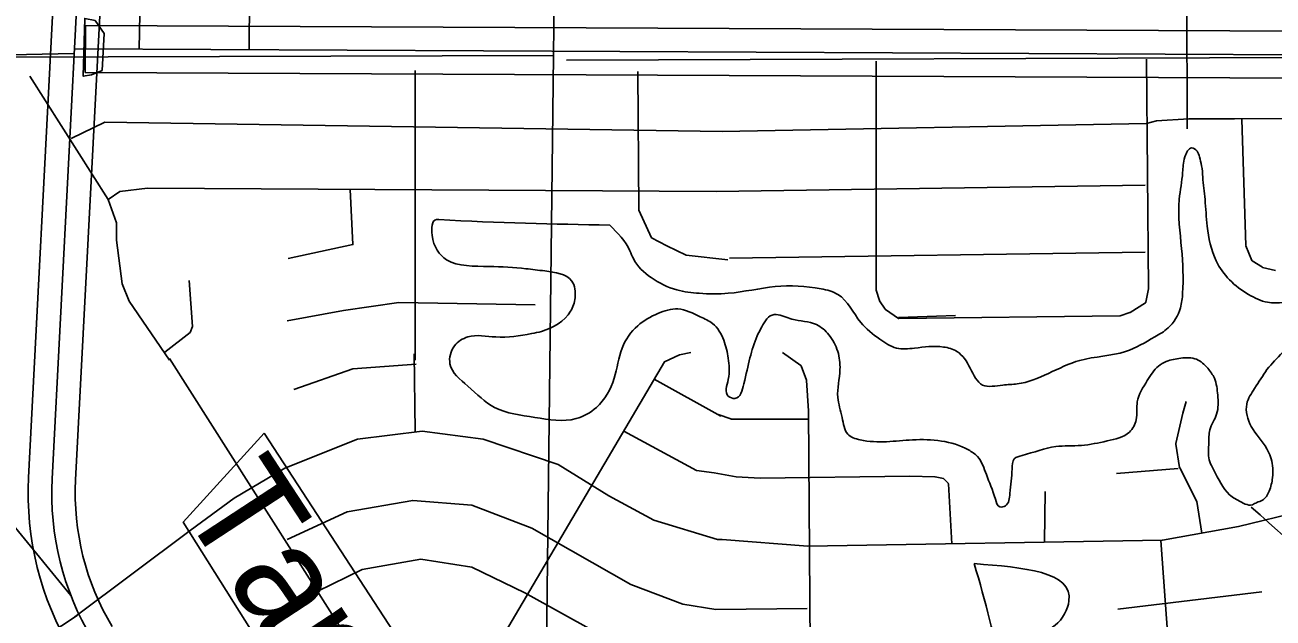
# Model space of a CAD drawing. Extents: x 408847 to 817539, y 923858 to 1151780.
# Drawn here: x 518063 to 523368, y 995728 to 998249 of the extents above; entities that cross this region are included whole.
import ezdxf

# ---------------------------------------------------------------- set-up
doc = ezdxf.new("R2010")
doc.units = 0
for name, color, linetype in [('County Route Divided Highway Outline and Fill', 7, 'Continuous'), ('County Routes Highway Center Lines', 7, 'Continuous'), ('Lakes and Ponds', 7, 'Continuous'), ('Level 12', 7, 'Continuous'), ('Level 6', 7, 'Continuous'), ('Local Roads Paved', 7, 'Continuous'), ('Masks for Text', 7, 'Continuous'), ('Narrow River Creek and Branch and Slough', 7, 'Continuous'), ('Section Lines', 7, 'Continuous'), ('US Highways Related Text', 7, 'Continuous'), ('US Routes Highway Center Lines', 7, 'Continuous')]:
    doc.layers.add(name, color=color, linetype=linetype)

msp = doc.modelspace()

# ---------------------------------------------------------------- linework, layer by layer
at = {"layer": 'County Route Divided Highway Outline and Fill'}
for p, q in [((518318.7, 998046.7), (518319.6, 998246.7)), ((518319.6, 998246.7), (530734.5, 998188.5)), ((530733.5, 997988.5), (518318.7, 998046.7))]:
    msp.add_line(p, q, dxfattribs=at)
msp.add_lwpolyline([(518360.9, 998268.1), (518400.2, 998213.2), (518390.6, 998055.9), (518345.4, 998036.8), (518310.8, 998030.8), (518316.8, 998276.4)], close=True, dxfattribs=at)
at = {"layer": 'County Routes Highway Center Lines'}
msp.add_line((518273.5, 998146.9), (530734, 998088.5), dxfattribs=at)
at = {"layer": 'Lakes and Ponds'}
for points in [[(523342, 996784.9), (523408.5, 996856.2), (523465.5, 996903.7), (523579.6, 996946.5), (523779.1, 996998.8), (523883.6, 997017.8), (524399.5, 997022.6), (524675, 996998.8), (524741.6, 997003.6), (524803.3, 997036.9), (524817.6, 997079.7), (524822.3, 997146.2), (524827.1, 997184.3), (524808.1, 997198.5), (524755.8, 997212.8), (524561, 997203.3), (524038.5, 997212.8), (523915, 997193.8), (523767.7, 997151), (523563.4, 997089.2), (523482.7, 997079.7), (523344.9, 997070.2), (523264.1, 997103.4), (523183.4, 997165.2), (523126.4, 997246.1), (523088.4, 997393.4), (523078.9, 997507.5), (523069.4, 997602.6), (523064.6, 997650.1), (523055.1, 997688.2), (523045.6, 997711.9), (523021.9, 997726.2), (522993.4, 997688.2), (522983.9, 997621.6), (522969.6, 997507.5), (522979.1, 997298.3), (522983.9, 997108.2), (522974.4, 997046.4), (522922.1, 996960.8), (522865.1, 996922.8), (522741.6, 996861), (522546.8, 996823), (522280.8, 996723.1), (522219, 996718.4), (522133.5, 996718.4), (522081.2, 996789.7), (522024.2, 996861), (521967.2, 996880), (521843.7, 996875.2), (521767.7, 996875.2), (521696.5, 996913.3), (521615.7, 996984.6), (521518.3, 997103.5), (521447, 997127.2), (521252.3, 997136.8), (521052.7, 997108.2), (520929.2, 997108.2), (520834.2, 997122.5), (520725, 997174.8), (520649, 997255.6), (520634.7, 997288.9), (520548.7, 997398.1)], [(520548.7, 997398.1), (519821.9, 997421.9), (519812.4, 997421.9), (519793.4, 997355.4), (519855.1, 997250.8), (520035.7, 997222.3), (520192.4, 997212.7), (520273.2, 997203.2), (520387.2, 997160.5), (520401.4, 997089.1), (520382.4, 997032.1), (520258.9, 996946.5), (520216.2, 996937), (520064.2, 996922.8), (519945.4, 996922.8), (519888.4, 996884.7), (519869.4, 996808.7), (519945.4, 996713.6), (520059.4, 996623.3), (520230.4, 996580.5), (520406.2, 996575.7), (520491.7, 996623.3), (520567.7, 996746.9), (520601, 996875.2), (520667.5, 996970.3), (520753, 997022.6), (520838.5, 997041.6), (520933.5, 997008.3), (520985.8, 996979.8), (521033.3, 996908.5), (521052.3, 996832.4), (521052.3, 996742.1), (521052.3, 996670.8), (521080.8, 996661.3), (521118.8, 996723.1), (521175.8, 996927.5), (521194.8, 996965.5), (521247, 997017.8), (521256.5, 997017.8), (521323.1, 996998.8), (521427.6, 996975), (521479.8, 996932.3), (521517.8, 996861), (521527.3, 996784.9), (521517.8, 996666), (521536.8, 996580.5), (521560.6, 996509.2), (521612.8, 996485.4), (521836.1, 996485.4), (522073.6, 996442.6), (522111.6, 996414.1), (522149.6, 996338), (522187.7, 996233.4), (522206.7, 996200.2), (522230.4, 996204.9), (522249.4, 996257.2), (522258.9, 996361.8), (522268.4, 996404.6), (522301.7, 996418.8), (522444.2, 996456.9), (522553.4, 996461.6), (522662.7, 996480.6), (522757.7, 996518.7), (522786.2, 996571), (522791, 996647), (522833.7, 996737.4), (522881.2, 996799.2), (522914.5, 996818.2), (522976.2, 996832.4), (523042.8, 996827.7), (523090.3, 996789.6), (523118.8, 996746.9), (523133, 996675.6), (523128.3, 996594.7), (523099.8, 996528.2), (523095, 996471.1), (523095, 996409.3), (523123.5, 996342.8), (523194.8, 996242.9), (523218.5, 996228.7), (523280.3, 996209.7), (523299.3, 996219.2), (523323, 996228.7), (523351.5, 996266.7), (523365.8, 996323.8), (523365.8, 996376.1), (523342, 996447.4), (523275.5, 996542.4), (523256.5, 996637.5), (523289.8, 996704.1), (523342, 996784.9)], [(522098, 995959.1), (522080, 995296.4), (521867.2, 995265.9), (521836.8, 995160.3), (522149.6, 994966.5), (522096.7, 994763.2), (521876.2, 994786.6), (521806, 994681.3), (521916.9, 994620.6), (522711.8, 994609.2), (522824.8, 994562.6), (522857.9, 994452.5), (523066.3, 994409.2), (523511.4, 994398.2), (522968.9, 994729.3), (522389.1, 994813.1), (522282.3, 994895.7), (522261.1, 995009.6), (522223.2, 995634.8), (522442.2, 995697.2), (522500.5, 995800.6), (522098, 995959.1)]]:
    msp.add_spline(points, degree=3, dxfattribs=at)
at = {"layer": 'Level 12'}
msp.add_line((522994.2, 1001147.9), (523003.2, 997807.2), dxfattribs=at)
at = {"layer": 'Level 6'}
for p, q in [((518193.8, 998539.5), (518078.4, 996325.3)), ((518278.2, 996314.9), (518393.5, 998529.1))]:
    msp.add_line(p, q, dxfattribs=at)
for centre, radius, start, end in [((519376.6, 996257.7), 1300, 177.0174, 210.9781), ((519376.7, 996257.7), 1100, 177.0178, 210.9784)]:
    msp.add_arc(centre, radius, start, end, dxfattribs=at)
at = {"layer": 'Local Roads Paved'}
for p, q in [((519039.8, 1000718.9), (519015.3, 998142.9)), ((521680.7, 997122.7), (521680.7, 998094.6)), ((522830.2, 998103.1), (522838.6, 997128.2)), ((519721.5, 998055.8), (519721.5, 996824.3)), ((523204.9, 997849.7), (523709.2, 997852.5)), ((521026, 997795.8), (522829.7, 997830)), ((522830.7, 997830.1), (522872.1, 997841.2)), ((522872.8, 997841.3), (523010.4, 997849.7)), ((523010.6, 997849.7), (523204.9, 997849.7)), ((523235.9, 997846.9), (523252.8, 997312.1)), ((521001.4, 997540.7), (522824.6, 997567.5)), ((521058, 997257.4), (522824.6, 997282.8)), ((523253.1, 997310.7), (523277.7, 997247.8)), ((523279.3, 997245.8), (523322.7, 997218.7)), ((523323.8, 997218.2), (523378.6, 997204.5)), ((521694.6, 997077.6), (521680.9, 997121.5)), ((522838.6, 997127.4), (522827.7, 997070.3)), ((521719.7, 997041), (521695.1, 997076.5)), ((522825.9, 997067.6), (522760.2, 997026.5)), ((521775.4, 997001.7), (521720.7, 997040)), ((521776.5, 997005), (522018.8, 997013.4)), ((522716.9, 997012.2), (521777.8, 997000.9)), ((522759.3, 997026.1), (522718.1, 997012.4)), ((519716.6, 996851.2), (519721.5, 996522.4)), ((521283.4, 996857.2), (521361.3, 996801.5)), ((518676.9, 996831.6), (519741.1, 995158.4)), ((521362.7, 996799.6), (521384.7, 996739.3)), ((520737.4, 996743.3), (521021.1, 996586.2)), ((521384.9, 996738.2), (521393.3, 996609.2)), ((522985.2, 996598.3), (522999.2, 996648.9)), ((521010.1, 996593.7), (521063, 996574.2)), ((521393.3, 996609), (521404.6, 995035.1)), ((522954.3, 996469.3), (522985.1, 996598.1)), ((522971, 996367.7), (522954.3, 996467.7)), ((520992.3, 996345), (521086, 996328.7)), ((521086.4, 996328.7), (521187.5, 996323.1)), ((521187.8, 996323.1), (521824.3, 996331.5)), ((521824.4, 996331.5), (521931, 996328.7)), ((521931.8, 996328.6), (521966.9, 996320.5)), ((521968.9, 996319.4), (521986.7, 996301.6)), ((522965.4, 996364.2), (522703.4, 996341.7)), ((523044, 996223.9), (522971.3, 996366.5)), ((521987.9, 996299), (522002.9, 996043.3)), ((522396.3, 996051.4), (522399.1, 996265.6)), ((523066.1, 996089.1), (523044.4, 996222.7)), ((523221.9, 996117.6), (523511.9, 996188)), ((522898.1, 996058.4), (523221.7, 996117.5)), ((521027, 996061.2), (521390.3, 996033)), ((521390.7, 996033), (522897.5, 996058.3)), ((522891.8, 996058.2), (522920.3, 995647.5)), ((522709, 995765.4), (523320.4, 995838.7)), ((518284.5, 995738.1), (516744.6, 994732.3)), ((520999.3, 995764.9), (521387.7, 995768))]:
    msp.add_line(p, q, dxfattribs=at)
for points in [[(518548.7, 998145.6), (518569, 999271.4), (518922.1, 999246.9), (518936.8, 999531.5)], [(518272.5, 998127.7), (517525.2, 998112.1), (517382, 997945.1), (517262.7, 997813.8), (517131.4, 997670.6), (517035.9, 997563.1), (516938, 997437.3)], [(518083.5, 998031.3), (518416.9, 997506.3), (518451.3, 997408.2), (518451.3, 997349.3), (518451.3, 997334.6), (518475.8, 997148.1), (518505.2, 997074.5), (518676.9, 996824.3)], [(520668, 998050.9), (520672.9, 997462.1), (520726.8, 997344.4), (520790.6, 997310), (520873.9, 997270.8), (521050.5, 997251.2)], [(518260, 997766.4), (518402.2, 997835), (521026, 997795.8)], [(518416.9, 997506.3), (518466, 997540.7), (518583.7, 997555.4), (521001.4, 997540.7)], [(519182, 997256.1), (519456.6, 997315), (519445.9, 997550.1)], [(518657.3, 996858.6), (518765.1, 996942), (518775, 996966.6), (518760.2, 997162.8)], [(519177.1, 996991.1), (519417.4, 997035.3), (519652.8, 997069.6), (520231.5, 997059.8)], [(519922.5, 995359.6), (520780.8, 996816.8), (520844.5, 996846.3), (520893.5, 996856.1)], [(519726.4, 996807), (519456.6, 996787.4), (519206.5, 996699.1)], [(521064.4, 996573.9), (521117.2, 996573.9), (521393.6, 996573.9)], [(518274.7, 995732.5), (518765.1, 996100.5), (518951.5, 996237.9), (519167.3, 996365.4), (519476.2, 996488.1), (519750.9, 996522.4), (520010.8, 996488.1), (520329.6, 996380.1), (520545.4, 996247.7), (520736.6, 996144.6), (521006.3, 996061.2), (521027, 996061.2)], [(520609.1, 996522.4), (520918.1, 996355.6), (520992.3, 996345)], [(519177.1, 996061.2), (519432.1, 996179), (519711.6, 996228), (519961.8, 996208.4), (520216.8, 996110.3), (520638.5, 995869.9), (520859.2, 995786.4), (520999.3, 995764.9)], [(521032.4, 995514.4), (520756.2, 995555.8), (520486.5, 995668.7), (520187.3, 995835.5), (519961.8, 995943.5), (519746, 995977.8), (519495.9, 995933.6), (519304.6, 995840.4)]]:
    msp.add_lwpolyline(points, dxfattribs=at)
for centre, start, end in [((522829.6, 997834), 271.0855, 284.9385), ((522873.1, 997837.3), 93.5053, 104.9385), ((523010.6, 997845.7), 90, 93.5053), ((523204.9, 997853.7), 270, 270.3202), ((523256.8, 997312.2), 181.8078, 201.361), ((523281.4, 997249.2), 201.361, 237.9818), ((523324.8, 997222.1), 237.9818, 255.9571), ((521684.7, 997122.7), 180, 197.3459), ((522834.6, 997128.1), 349.2209, 0.4965), ((521698.4, 997078.8), 197.3459, 214.6818), ((522823.8, 997071), 302.0182, 349.2209), ((521723, 997043.2), 214.6818, 234.9946), ((522716.8, 997016.2), 270.6865, 288.4435), ((522758, 997029.9), 288.4435, 302.0182), ((521777.7, 997004.9), 234.9946, 270.6865), ((521359, 996798.2), 19.974, 54.4489), ((521380.9, 996737.9), 3.7296, 19.974), ((521389.3, 996609), 0.4102, 3.7296), ((522989, 996597.2), 164.4832, 166.5578), ((521064.4, 996577.9), 249.7659, 270), ((522958.2, 996468.4), 166.5578, 189.4577), ((522974.9, 996368.3), 189.4577, 207.0012), ((521086.7, 996332.7), 260.1284, 266.8186), ((521187.7, 996327.1), 266.8186, 270.7609), ((521824.3, 996327.5), 88.4918, 90.7609), ((521930.9, 996324.7), 76.9992, 88.4918), ((521966, 996316.6), 44.9858, 76.9992), ((521983.9, 996298.8), 3.3648, 44.9858), ((523040.5, 996222), 9.2303, 27.0012), ((523221, 996121.4), 280.3537, 283.6494), ((522897.4, 996062.3), 270.9642, 280.3537), ((521390.6, 996037), 265.5651, 270.9642)]:
    msp.add_arc(centre, 4, start, end, dxfattribs=at)
at = {"layer": 'Masks for Text'}
msp.add_lwpolyline([(519079, 996513.1), (520623.7, 994143), (520194.6, 993816.7), (518735.7, 996135.3)], close=True, dxfattribs=at)
at = {"layer": 'Narrow River Creek and Branch and Slough'}
for points in [[(523342, 996784.9), (523408.5, 996856.2), (523465.5, 996903.7), (523579.6, 996946.5), (523779.1, 996998.8), (523883.6, 997017.8), (524399.5, 997022.6), (524675, 996998.8), (524741.6, 997003.6), (524803.3, 997036.9), (524817.6, 997079.7), (524822.3, 997146.2), (524827.1, 997184.3), (524808.1, 997198.5), (524755.8, 997212.8), (524561, 997203.3), (524038.5, 997212.8), (523915, 997193.8), (523767.7, 997151), (523563.4, 997089.2), (523482.7, 997079.7), (523344.9, 997070.2), (523264.1, 997103.4), (523183.4, 997165.2), (523126.4, 997246.1), (523088.4, 997393.4), (523078.9, 997507.5), (523069.4, 997602.6), (523064.6, 997650.1), (523055.1, 997688.2), (523045.6, 997711.9), (523021.9, 997726.2), (522993.4, 997688.2), (522983.9, 997621.6), (522969.6, 997507.5), (522979.1, 997298.3), (522983.9, 997108.2), (522974.4, 997046.4), (522922.1, 996960.8), (522865.1, 996922.8), (522741.6, 996861), (522546.8, 996823), (522280.8, 996723.1), (522219, 996718.4), (522133.5, 996718.4), (522081.2, 996789.7), (522024.2, 996861), (521967.2, 996880), (521843.7, 996875.2), (521767.7, 996875.2), (521696.5, 996913.3), (521615.7, 996984.6), (521518.3, 997103.5), (521447, 997127.2), (521252.3, 997136.8), (521052.7, 997108.2), (520929.2, 997108.2), (520834.2, 997122.5), (520725, 997174.8), (520649, 997255.6), (520634.7, 997288.9), (520548.7, 997398.1)], [(520548.7, 997398.1), (519821.9, 997421.9), (519812.4, 997421.9), (519793.4, 997355.4), (519855.1, 997250.8), (520035.7, 997222.3), (520192.4, 997212.7), (520273.2, 997203.2), (520387.2, 997160.5), (520401.4, 997089.1), (520382.4, 997032.1), (520258.9, 996946.5), (520216.2, 996937), (520064.2, 996922.8), (519945.4, 996922.8), (519888.4, 996884.7), (519869.4, 996808.7), (519945.4, 996713.6), (520059.4, 996623.3), (520230.4, 996580.5), (520406.2, 996575.7), (520491.7, 996623.3), (520567.7, 996746.9), (520601, 996875.2), (520667.5, 996970.3), (520753, 997022.6), (520838.5, 997041.6), (520933.5, 997008.3), (520985.8, 996979.8), (521033.3, 996908.5), (521052.3, 996832.4), (521052.3, 996742.1), (521052.3, 996670.8), (521080.8, 996661.3), (521118.8, 996723.1), (521175.8, 996927.5), (521194.8, 996965.5), (521247, 997017.8), (521256.5, 997017.8), (521323.1, 996998.8), (521427.6, 996975), (521479.8, 996932.3), (521517.8, 996861), (521527.3, 996784.9), (521517.8, 996666), (521536.8, 996580.5), (521560.6, 996509.2), (521612.8, 996485.4), (521836.1, 996485.4), (522073.6, 996442.6), (522111.6, 996414.1), (522149.6, 996338), (522187.7, 996233.4), (522206.7, 996200.2), (522230.4, 996204.9), (522249.4, 996257.2), (522258.9, 996361.8), (522268.4, 996404.6), (522301.7, 996418.8), (522444.2, 996456.9), (522553.4, 996461.6), (522662.7, 996480.6), (522757.7, 996518.7), (522786.2, 996571), (522791, 996647), (522833.7, 996737.4), (522881.2, 996799.2), (522914.5, 996818.2), (522976.2, 996832.4), (523042.8, 996827.7), (523090.3, 996789.6), (523118.8, 996746.9), (523133, 996675.6), (523128.3, 996594.7), (523099.8, 996528.2), (523095, 996471.1), (523095, 996409.3), (523123.5, 996342.8), (523194.8, 996242.9), (523218.5, 996228.7), (523280.3, 996209.7), (523299.3, 996219.2), (523323, 996228.7), (523351.5, 996266.7), (523365.8, 996323.8), (523365.8, 996376.1), (523342, 996447.4), (523275.5, 996542.4), (523256.5, 996637.5), (523289.8, 996704.1), (523342, 996784.9)], [(523275.5, 996199.2), (524318.1, 995017.6), (524411.5, 994703.5), (524354.6, 994498.2), (523541.5, 994451.9)]]:
    msp.add_spline(points, degree=3, dxfattribs=at)
at = {"layer": 'Section Lines'}
for p, q in [((520310, 998119.1), (520375.2, 1003453.1)), ((520310, 998119.1), (515011.3, 998103.1)), ((520310, 998119.1), (520245.4, 992839.8)), ((520365.5, 998098.8), (525666.1, 998118.9))]:
    msp.add_line(p, q, dxfattribs=at)
at = {"layer": 'US Routes Highway Center Lines'}
msp.add_line((518178.3, 996320.1), (518293.6, 998534.3), dxfattribs=at)
msp.add_lwpolyline([(518257.8, 995824.1), (516782, 997628), (516628.2, 997760.9), (516362.5, 997883.4), (515756.6, 998146.9), (515644.8, 998213.4), (515494.4, 998363.8), (515151.8, 998741.7), (514998, 998920.1), (514683.4, 999196.5), (513160.1, 1000523.1), (512107.1, 1001436.3), (511841.4, 1001698.7), (511680.6, 1001961.1), (511596.7, 1002199), (511561.7, 1002443.9), (511579.2, 1002793.7), (511607.1, 1004574.9), (511642, 1006250.7), (511652.5, 1006555), (511750.4, 1007346.4), (511764.4, 1007437.4), (511753.9, 1007685.8), (511663.8, 1009186.1)], dxfattribs=at)
msp.add_arc((519376.7, 996257.7), 1200, 177.0178, 210.9784, dxfattribs=at)

# ---------------------------------------------------------------- texts
at = {"layer": 'US Highways Related Text'}
msp.add_text('Tamiami', height=450, rotation=303.2117, dxfattribs=at).set_placement((518712.5, 996207.1))

doc.saveas('drawing.dxf')
